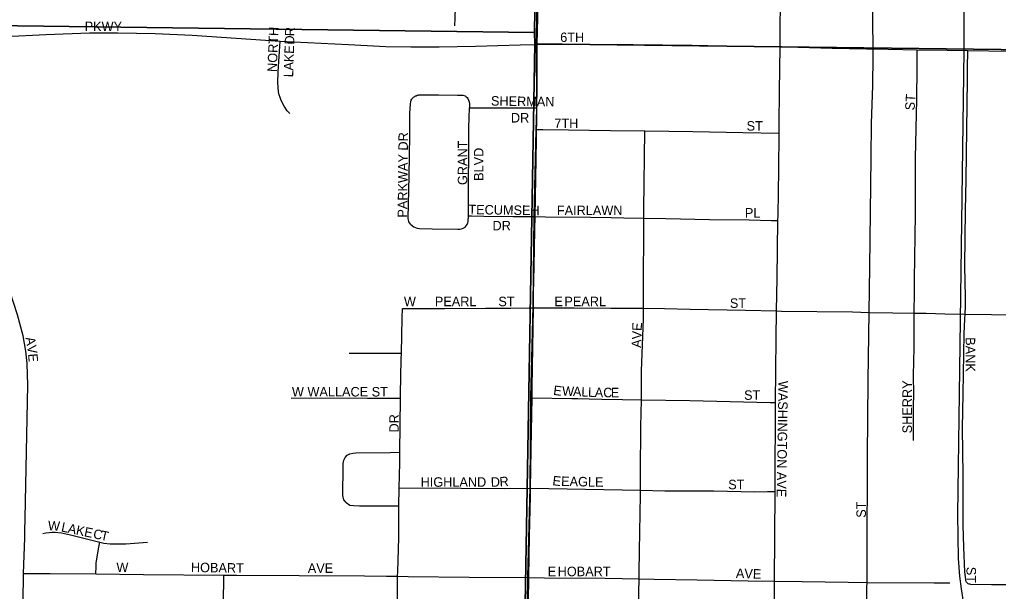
# Model space of a CAD drawing. Extents: x 0 to 68, y 0 to 52.9.
# Drawn here: x 42.505 to 43.794, y 39.867 to 40.619 of the extents above; entities that cross this region are included whole.
import ezdxf

# ---------------------------------------------------------------- set-up
doc = ezdxf.new("R2010")
doc.units = 0
for name, color, linetype in [('Default', 7, 'Continuous'), ('GM_X_Township', 7, 'Continuous'), ('GM_X_Township_Road', 7, 'Continuous')]:
    doc.layers.add(name, color=color, linetype=linetype)

msp = doc.modelspace()

# ---------------------------------------------------------------- linework, layer by layer
at = {"layer": 'Default'}
for points in [[(41.8762, 41.9363), (43.2028, 41.9209), (43.183, 40.6024), (41.8559, 40.6193)], [(43.2028, 41.9209), (44.4833, 41.8951), (44.4829, 40.5718), (43.1833, 40.5874), (43.183, 40.6024)], [(43.183, 40.6024), (43.1833, 40.5874), (43.1609, 39.2654), (41.829, 39.2909), (41.8559, 40.6193)], [(44.4829, 40.5718), (44.4735, 39.2501), (43.1609, 39.2654), (43.1833, 40.5874)]]:
    msp.add_lwpolyline(points, close=True, dxfattribs=at)
for points in [[(43.6286, 40.5807), (43.6285, 40.6182), (43.6289, 40.7082)], [(43.0787, 40.6683), (43.0791, 40.6588), (43.0789, 40.6491), (43.0784, 40.6216), (43.0779, 40.6113)], [(43.1868, 40.5867), (43.1879, 40.6396), (43.188, 40.6698)], [(43.5065, 40.5835), (43.507, 40.6647)], [(43.7485, 40.5787), (43.7485, 40.6309)], [(42.304, 40.5886), (42.3428, 40.5902), (42.4333, 40.5946), (42.54, 40.5997), (42.5975, 40.6017), (42.6345, 40.6019), (42.6838, 40.6011), (42.7327, 40.5988), (42.8482, 40.5911)], [(42.8454, 40.5382), (42.8457, 40.5482), (42.8459, 40.5506), (42.8482, 40.5911)], [(42.8482, 40.5911), (42.9382, 40.5864), (42.9875, 40.5841), (43.0204, 40.5834), (43.0574, 40.5835), (43.1054, 40.5844), (43.164, 40.5862), (43.1868, 40.5867)], [(43.1862, 40.503), (43.1865, 40.5298), (43.1865, 40.5663), (43.1864, 40.5703), (43.1868, 40.5867)], [(43.1868, 40.5867), (43.1982, 40.5868), (43.2092, 40.5868)], [(43.2092, 40.5868), (43.2473, 40.5871), (43.3129, 40.5866), (43.3907, 40.5857), (43.4725, 40.5841), (43.5065, 40.5835)], [(43.505, 40.4697), (43.5051, 40.482), (43.5056, 40.5253), (43.5065, 40.5835)], [(43.5065, 40.5835), (43.5149, 40.5833), (43.5748, 40.5818), (43.6199, 40.5809), (43.6286, 40.5807)], [(43.6234, 40.234), (43.6243, 40.2938), (43.6254, 40.3656), (43.626, 40.4377), (43.6267, 40.4826), (43.6282, 40.5326), (43.6286, 40.5708), (43.6286, 40.5807)], [(43.6286, 40.5807), (43.6486, 40.5803), (43.6868, 40.5797)], [(43.6828, 40.2331), (43.6828, 40.2411), (43.6832, 40.2534), (43.6832, 40.2858), (43.6835, 40.2979), (43.6841, 40.3429), (43.6845, 40.3551), (43.6844, 40.3674), (43.6844, 40.3838), (43.6845, 40.4124), (43.6846, 40.437), (43.6862, 40.5147), (43.6868, 40.5556), (43.6868, 40.572), (43.6868, 40.5797)], [(43.6868, 40.5797), (43.7264, 40.579), (43.7534, 40.5786)], [(43.7999, 39.6618), (43.7776, 39.736), (43.766, 39.7759), (43.7556, 39.8147), (43.7492, 39.8444), (43.7452, 39.8705), (43.7428, 39.8871), (43.7413, 39.9101), (43.7402, 39.9679), (43.7425, 40.127), (43.7485, 40.5787)], [(43.7497, 40.2317), (43.7503, 40.2418), (43.7504, 40.2542), (43.7496, 40.2952), (43.7502, 40.3681), (43.7513, 40.409), (43.7529, 40.5402), (43.753, 40.5649), (43.7532, 40.569), (43.7534, 40.5786)], [(43.7534, 40.5786), (43.8084, 40.5777), (43.8216, 40.5776)], [(42.861, 40.4958), (42.8577, 40.4993), (42.8534, 40.5056), (42.8495, 40.5129), (42.8482, 40.5166), (42.8471, 40.5204), (42.8463, 40.5243), (42.8453, 40.5361), (42.8454, 40.5382)], [(43.024, 40.5171), (43.0257, 40.5183), (43.0266, 40.5188), (43.0276, 40.5192), (43.0287, 40.5197), (43.0299, 40.52), (43.0309, 40.5203), (43.032, 40.5204), (43.0332, 40.5205), (43.0346, 40.5205), (43.0569, 40.5203), (43.0816, 40.5201), (43.0859, 40.5201), (43.0889, 40.5197), (43.0916, 40.5188), (43.0931, 40.5179), (43.0944, 40.5168), (43.0954, 40.5154), (43.0964, 40.5132), (43.0971, 40.5109), (43.0976, 40.5081), (43.0977, 40.5034)], [(43.0204, 40.3496), (43.0177, 40.3534), (43.0172, 40.3559), (43.017, 40.3578), (43.018, 40.4136), (43.0191, 40.4673), (43.0191, 40.4957), (43.0197, 40.5085), (43.0201, 40.5109), (43.0204, 40.5121), (43.0209, 40.5134), (43.0215, 40.5144), (43.0222, 40.5154), (43.024, 40.5171)], [(43.096, 40.3609), (43.0961, 40.3701), (43.0968, 40.4768), (43.0977, 40.5034)], [(43.0977, 40.5034), (43.1026, 40.5034), (43.138, 40.5033), (43.1728, 40.5031), (43.1862, 40.503)], [(43.1859, 40.4746), (43.186, 40.4817), (43.1862, 40.503)], [(43.184, 40.3601), (43.1856, 40.4612), (43.1859, 40.4746)], [(43.1859, 40.4746), (43.194, 40.4745), (43.2278, 40.4742), (43.2833, 40.4734), (43.3285, 40.4728)], [(43.3268, 40.3581), (43.3269, 40.3696), (43.3285, 40.4728)], [(43.3285, 40.4728), (43.3915, 40.472), (43.4573, 40.4707), (43.505, 40.4697)], [(43.5035, 40.3548), (43.5037, 40.3621), (43.5046, 40.4215), (43.505, 40.4697)], [(43.0916, 40.3461), (43.0946, 40.3497), (43.0953, 40.3518), (43.0956, 40.3537), (43.096, 40.3609)], [(43.096, 40.3609), (43.1003, 40.3609), (43.1165, 40.3606), (43.155, 40.3602), (43.184, 40.3601)], [(43.1817, 40.2402), (43.1818, 40.25), (43.1819, 40.2582), (43.1825, 40.2949), (43.1837, 40.3429), (43.184, 40.3601)], [(43.184, 40.3601), (43.1977, 40.36), (43.2573, 40.3593), (43.2839, 40.3588), (43.3007, 40.3583), (43.3268, 40.3581)], [(43.3265, 40.2395), (43.3267, 40.2985), (43.327, 40.3179), (43.3268, 40.3581)], [(43.3268, 40.3581), (43.3558, 40.3577), (43.4133, 40.3565), (43.4655, 40.3557), (43.4951, 40.3551), (43.5035, 40.3548)], [(43.5018, 40.2359), (43.5026, 40.2792), (43.5035, 40.3548)], [(43.0204, 40.3496), (43.0242, 40.3467), (43.0285, 40.3449), (43.0319, 40.3443), (43.0483, 40.3441), (43.0822, 40.3436), (43.0846, 40.3437), (43.0871, 40.3441), (43.0894, 40.3449), (43.0916, 40.3461)], [(42.5126, 39.9632), (42.5162, 40.1384), (42.5155, 40.167), (42.5137, 40.1832), (42.5099, 40.2032), (42.5026, 40.2309), (42.4927, 40.2622), (42.4826, 40.2889), (42.4709, 40.3151), (42.4709, 40.3152)], [(43.0079, 40.1805), (43.0091, 40.2269), (43.0095, 40.2392)], [(43.0095, 40.2392), (43.0648, 40.2392), (43.1187, 40.2397), (43.1517, 40.2398), (43.1762, 40.2401), (43.1817, 40.2402)], [(43.1799, 40.1217), (43.18, 40.1275), (43.1799, 40.1358), (43.1817, 40.2402)], [(43.1817, 40.2402), (43.2354, 40.2399), (43.2836, 40.2394), (43.3265, 40.2395)], [(43.3238, 40.119), (43.3241, 40.1567), (43.3256, 40.2026), (43.3264, 40.2253), (43.3265, 40.2395)], [(43.3265, 40.2395), (43.354, 40.2391), (43.388, 40.2382), (43.4607, 40.2368), (43.5018, 40.2359)], [(43.5004, 40.1154), (43.5013, 40.1996), (43.5018, 40.2359)], [(43.5018, 40.2359), (43.508, 40.2358), (43.6018, 40.2346), (43.6234, 40.234)], [(43.6207, 39.8785), (43.6209, 39.9128), (43.6214, 40.0444), (43.6221, 40.1447), (43.6234, 40.234)], [(43.6234, 40.234), (43.6546, 40.2333), (43.6828, 40.2331)], [(43.682, 40.0654), (43.6819, 40.0734), (43.682, 40.1102), (43.6823, 40.1266), (43.6821, 40.1511), (43.6827, 40.1879), (43.6828, 40.2331)], [(43.6828, 40.2331), (43.6987, 40.2329), (43.7232, 40.2322), (43.7497, 40.2317)], [(43.7525, 39.8781), (43.7516, 39.8792), (43.7513, 39.88), (43.7509, 39.8809), (43.7507, 39.8818), (43.7506, 39.8827), (43.7496, 39.8925), (43.748, 39.9253), (43.7474, 39.9541), (43.7471, 40.0198), (43.7466, 40.0815), (43.7471, 40.1267), (43.7487, 40.2058), (43.7494, 40.2255), (43.7497, 40.2317)], [(43.7497, 40.2317), (43.7846, 40.2311), (43.8132, 40.2307), (43.8189, 40.2306)], [(42.9393, 40.1804), (42.9475, 40.1804), (42.973, 40.1802), (43.0079, 40.1805)], [(43.0069, 40.1212), (43.0068, 40.1267), (43.0076, 40.1719), (43.0079, 40.1805)], [(42.8626, 40.1213), (42.8894, 40.1215), (42.9633, 40.1212), (43.0069, 40.1212)], [(43.006, 40.05), (43.0069, 40.1212)], [(43.1779, 40.0029), (43.1792, 40.0783), (43.1799, 40.1217)], [(43.1799, 40.1217), (43.2323, 40.1209), (43.2402, 40.1206), (43.2551, 40.1202), (43.2715, 40.12), (43.299, 40.1194), (43.3238, 40.119)], [(43.3227, 40.0001), (43.3225, 40.0226), (43.3232, 40.084), (43.3238, 40.119)], [(43.3238, 40.119), (43.3877, 40.1179), (43.4404, 40.1168), (43.4934, 40.1156), (43.5004, 40.1154)], [(43.4997, 39.9983), (43.4998, 40.0048), (43.5004, 40.1154)], [(42.9353, 39.9837), (42.9323, 39.9873), (42.9307, 39.9933), (42.9311, 40.0313), (42.9313, 40.0354), (42.932, 40.0394), (42.9338, 40.043), (42.9366, 40.046), (42.9401, 40.048), (42.944, 40.049), (42.9481, 40.0494), (42.9931, 40.0499), (43.006, 40.05)], [(43.0049, 40.0027), (43.0057, 40.0363), (43.006, 40.05)], [(43.0043, 39.9794), (43.0049, 40.0027)], [(43.0049, 40.0027), (43.0362, 40.0031), (43.0865, 40.0027), (43.1435, 40.0025), (43.1779, 40.0029)], [(43.1757, 39.8852), (43.1767, 39.9396), (43.1777, 39.9923), (43.1779, 40.0029)], [(43.1779, 40.0029), (43.3227, 40.0001)], [(43.3208, 39.8834), (43.321, 39.8918), (43.3212, 39.9205), (43.3228, 39.994), (43.3227, 40.0001)], [(43.3227, 40.0001), (43.3544, 39.9994), (43.3869, 39.9991), (43.4193, 39.9992), (43.4731, 39.9981), (43.4896, 39.9982), (43.4997, 39.9983)], [(43.4991, 39.8803), (43.4997, 39.9983)], [(42.9353, 39.9837), (42.9399, 39.9806), (42.9449, 39.9801), (42.9528, 39.9797), (42.9854, 39.9797), (43.0043, 39.9794)], [(43.0029, 39.8868), (43.0031, 39.8929), (43.0043, 39.9376), (43.0043, 39.9746), (43.0043, 39.9794)], [(42.5123, 39.9461), (42.5126, 39.9632)], [(42.536, 39.9431), (42.54, 39.944), (42.5441, 39.9446), (42.5482, 39.9449), (42.5523, 39.9448), (42.5604, 39.9438), (42.5724, 39.9412), (42.6108, 39.9315)], [(42.6055, 39.89), (42.606, 39.8998), (42.6061, 39.9041), (42.6073, 39.9126), (42.6096, 39.9251), (42.6108, 39.9315)], [(42.6108, 39.9315), (42.6163, 39.9304), (42.6245, 39.9295), (42.6327, 39.9293), (42.645, 39.9297), (42.6737, 39.9319)], [(42.5106, 39.8906), (42.5211, 39.8906), (42.5457, 39.8907), (42.6055, 39.89)], [(42.6055, 39.89), (42.6686, 39.8892), (42.7742, 39.8885)], [(42.8353, 39.7788), (42.8298, 39.7761), (42.8228, 39.773), (42.8163, 39.7707), (42.8139, 39.7701), (42.8114, 39.7698), (42.8066, 39.7694), (42.8014, 39.7694), (42.7974, 39.77), (42.7934, 39.7711), (42.7895, 39.7727), (42.786, 39.7748), (42.7827, 39.7773), (42.7797, 39.7803), (42.7773, 39.7836), (42.7753, 39.7873), (42.7739, 39.7912), (42.7731, 39.7952), (42.7727, 39.7994), (42.7725, 39.8035), (42.773, 39.8243), (42.774, 39.8782), (42.7742, 39.8885)], [(42.7742, 39.8885), (42.7915, 39.8884), (42.8735, 39.8879), (42.9595, 39.8874), (42.9882, 39.8871), (43.0029, 39.8868)], [(43.0012, 39.7766), (43.0015, 39.8031), (43.0026, 39.852), (43.0029, 39.8868)], [(43.0029, 39.8868), (43.0169, 39.8864), (43.0972, 39.8857), (43.1757, 39.8852)], [(43.174, 39.7763), (43.1743, 39.7963), (43.1753, 39.8372), (43.1752, 39.8536), (43.1757, 39.8852)], [(43.1757, 39.8852), (43.1963, 39.8849), (43.2763, 39.8842), (43.3208, 39.8834)], [(43.3191, 39.7738), (43.3191, 39.779), (43.3194, 39.8293), (43.3208, 39.8834)], [(43.3208, 39.8834), (43.3406, 39.8831), (43.3972, 39.882), (43.4645, 39.8808), (43.4991, 39.8803)], [(43.499, 39.771), (43.499, 39.8577), (43.4991, 39.8803)], [(43.4991, 39.8803), (43.5352, 39.8798), (43.5957, 39.8789), (43.6207, 39.8785)], [(43.6202, 39.7684), (43.6207, 39.8362), (43.6206, 39.8718), (43.6207, 39.8785)], [(43.6207, 39.8785), (43.7091, 39.8782), (43.7295, 39.8782)], [(43.7525, 39.8781), (43.7534, 39.8775), (43.7547, 39.8769), (43.7558, 39.8767), (43.757, 39.8766), (43.7846, 39.8762), (43.8085, 39.8761), (43.8098, 39.8762), (43.8108, 39.8765), (43.8118, 39.8771), (43.8126, 39.8777)]]:
    msp.add_lwpolyline(points, dxfattribs=at)
at = {"layer": 'GM_X_Township'}
msp.add_lwpolyline([(43.1728, 39.7781), (43.1742, 39.8859), (43.1773, 40.0037), (43.1784, 40.1227), (43.1813, 40.2424), (43.1826, 40.3612), (43.1853, 40.4737), (43.186, 40.5017), (43.1857, 40.5876), (43.1866, 40.6712)], dxfattribs=at)
at = {"layer": 'GM_X_Township_Road'}
for points in [[(42.5106, 39.8906), (42.5121, 39.9375), (42.5123, 39.9461)], [(42.5063, 39.6718), (42.5092, 39.8308), (42.5103, 39.8801), (42.5106, 39.8906)]]:
    msp.add_lwpolyline(points, dxfattribs=at)

# ---------------------------------------------------------------- texts
at = {"layer": 'Default'}
for s, rotation, p in [('PKWY', 0, (42.591, 40.6041)), ('NORTH', 87.664, (42.8439, 40.5502)), ('R', 87.8785, (42.8671, 40.5972)), ('D', 87.8797, (42.8667, 40.5862)), ('6TH', 0, (43.2169, 40.5898)), ('E', 87.8961, (42.8663, 40.5741)), ('K', 87.9015, (42.8659, 40.5631)), ('A', 88.2074, (42.8655, 40.5522)), ('L', 88.9618, (42.8654, 40.5434)), ('SHERMAN', 359.1439, (43.1257, 40.5062)), ('ST', 86.4262, (43.6832, 40.4996)), ('DR', 0, (43.152, 40.4839)), ('7TH', 0, (43.2092, 40.4765)), ('ST', 0, (43.4622, 40.4732)), ('PARKWAY DR', 89.3843, (43.0154, 40.3587)), ('GRANT', 90, (43.0946, 40.4016)), ('BLVD', 90, (43.1159, 40.4071)), ('TECUMSEH', 359.2356, (43.096, 40.3632)), ('FAIRLAWN', 0, (43.2125, 40.3621)), ('PL', 0, (43.46, 40.3588)), ('DR', 0, (43.1278, 40.342)), ('W', 0, (43.0112, 40.2422)), ('PEARL', 0, (43.0519, 40.2422)), ('ST', 0, (43.1355, 40.2422)), ('E', 0, (43.2092, 40.2422)), ('PEARL', 0, (43.2224, 40.2422)), ('ST', 0, (43.4402, 40.24)), ('AVE', 88.0188, (43.3234, 40.1872)), ('A', 280.4612, (42.513, 40.2007)), ('BANK', 270, (43.7506, 40.2014)), ('V', 278.226, (42.515, 40.19)), ('E', 274.4574, (42.5165, 40.1794)), ('SHERRY', 90, (43.6798, 40.0749)), ('W WALLACE ST', 0, (42.8638, 40.1234)), ('E', 352.8783, (43.2073, 40.1256)), ('W', 357.6288, (43.2192, 40.1245)), ('A', 357.6284, (43.2335, 40.1239)), ('L', 357.6181, (43.2445, 40.1235)), ('L', 357.629, (43.2533, 40.1231)), ('A', 358.1125, (43.2622, 40.1228)), ('C', 359.697, (43.2735, 40.1224)), ('E', 359.9956, (43.2835, 40.1223)), ('ST', 0, (43.4589, 40.119)), ('WASHINGTON AVE', 269.0965, (43.5042, 40.1441)), ('DR', 90, (43.0045, 40.076)), ('HIGHLAND', 0, (43.0332, 40.0046)), ('D', 0.6121, (43.1256, 40.0046)), ('R', 4.524, (43.1375, 40.0048)), ('E', 352.8514, (43.2062, 40.0068)), ('EAGLE', 358.7554, (43.218, 40.0057)), ('ST', 0, (43.438, 40.0013)), ('ST', 90, (43.6193, 39.9638)), ('W', 356.3492, (42.5424, 39.9474)), ('L', 348.1704, (42.5594, 39.946)), ('A', 348.0213, (42.568, 39.9442)), ('K', 348.0505, (42.5788, 39.9419)), ('E', 348.0312, (42.5896, 39.9396)), ('C', 348.0375, (42.6014, 39.9371)), ('T', 348.0444, (42.6111, 39.935)), ('W', 0, (42.6328, 39.8924)), ('HOBART', 359.1404, (42.7308, 39.8924)), ('AVE', 0, (42.8847, 39.8913)), ('E', 0, (43.2004, 39.8869)), ('HOBART', 0, (43.2136, 39.8869)), ('AVE', 358.0188, (43.448, 39.8847)), ('ST', 270.7559, (43.7516, 39.8992))]:
    msp.add_text(s, height=0.0125, rotation=rotation, dxfattribs=at).set_placement(p)

doc.saveas('drawing.dxf')
